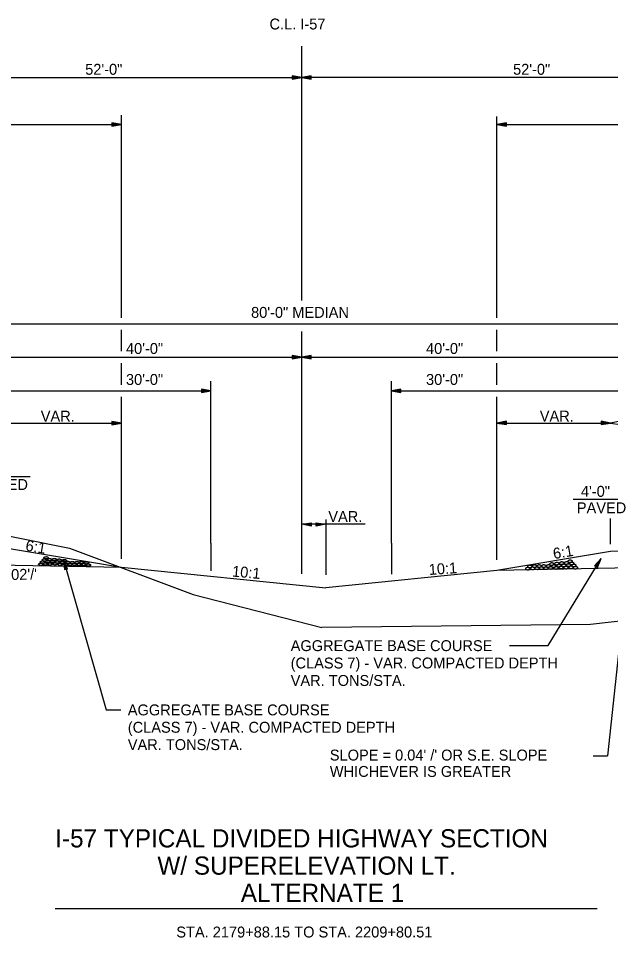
# Model space of a CAD drawing. Extents: x 1734743 to 1735935, y 759845 to 763831.
# Drawn here: x 1735725.6 to 1735790.8, y 762928.7 to 763029.8 of the extents above; entities that cross this region are included whole.
import ezdxf

# ---------------------------------------------------------------- set-up
doc = ezdxf.new("R2010")
doc.units = 0
for name, color, linetype in [('1', 7, 'Continuous'), ('10', 7, 'Continuous'), ('11', 7, 'Continuous'), ('19', 7, 'Continuous'), ('7', 7, 'Continuous'), ('9', 7, 'Continuous'), ('Level 1', 7, 'Continuous')]:
    doc.layers.add(name, color=color, linetype=linetype)

# ---------------------------------------------------------------- blocks, each defined once
blk = doc.blocks.new('ROCKS')
at = {"layer": '1'}
blk.add_spline([(0.013, 0.06), (0.053, 0.053), (0.107, 0.033), (0.133, 0.013), (0.133, -0.007), (0.12, -0.033), (0.107, -0.04), (0.073, -0.053), (0.033, -0.067), (0.013, -0.067), (-0.02, -0.06), (-0.06, -0.053), (-0.087, -0.047), (-0.113, -0.02), (-0.113, -0.007), (-0.107, 0.02), (-0.087, 0.033), (-0.067, 0.047), (-0.033, 0.053), (-0.02, 0.06), (0.013, 0.06)], degree=3, dxfattribs=at)

msp = doc.modelspace()

# ---------------------------------------------------------------- linework, layer by layer
at = {"layer": '1'}
msp.add_line((1735729.7, 762931.89), (1735789.34, 762931.89), dxfattribs=at)
at = {"layer": '11'}
for p, q in [((1735799.82, 762964.38), (1735788.63, 762963.12)), ((1735788.63, 762963.12), (1735759.04, 762962.81))]:
    msp.add_line(p, q, dxfattribs=at)
msp.add_lwpolyline([(1735712.61, 762974.26), (1735719.4, 762973.92), (1735731.29, 762971.54), (1735744.87, 762966.44), (1735759.04, 762962.81)], dxfattribs=at)
at = {"layer": '19'}
for p, q in [((1735755.79, 763023.51), (1735755.79, 763023.15)), ((1735756.84, 763023.33), (1735755.79, 763023.51)), ((1735756.56, 763023.36), (1735755.79, 763023.42)), ((1735755.79, 763023.15), (1735756.84, 763023.33)), ((1735755.79, 763023.23), (1735756.56, 763023.3)), ((1735757.89, 763023.51), (1735756.84, 763023.33)), ((1735756.84, 763023.33), (1735757.89, 763023.15)), ((1735757.89, 763023.42), (1735757.12, 763023.36)), ((1735757.12, 763023.3), (1735757.89, 763023.23)), ((1735757.89, 763023.15), (1735757.89, 763023.51)), ((1735736.98, 762996.88), (1735736.98, 763019.19)), ((1735670.33, 763018.14), (1735736.98, 763018.14)), ((1735735.93, 763018.33), (1735735.93, 763017.96)), ((1735736.98, 763018.14), (1735735.93, 763018.33)), ((1735736.7, 763018.17), (1735735.93, 763018.23)), ((1735735.93, 763017.96), (1735736.98, 763018.14)), ((1735735.93, 763018.05), (1735736.7, 763018.12)), ((1735779.38, 763018.33), (1735778.33, 763018.14)), ((1735778.33, 763018.14), (1735845.52, 763018.14)), ((1735778.33, 763018.14), (1735779.38, 763017.96)), ((1735779.38, 763018.23), (1735778.61, 763018.17)), ((1735778.61, 763018.12), (1735779.38, 763018.05)), ((1735779.38, 763017.96), (1735779.38, 763018.33)), ((1735716.84, 762996.22), (1735796.84, 762996.22)), ((1735736.98, 762993.2), (1735736.98, 762995.56)), ((1735778.33, 762993.2), (1735778.33, 762995.56)), ((1735716.84, 762992.53), (1735756.84, 762992.53)), ((1735736.98, 762989.51), (1735736.98, 762991.88)), ((1735755.79, 762992.72), (1735755.79, 762992.35)), ((1735756.84, 762992.53), (1735755.79, 762992.72)), ((1735756.56, 762992.56), (1735755.79, 762992.62)), ((1735755.79, 762992.35), (1735756.84, 762992.53)), ((1735755.79, 762992.44), (1735756.56, 762992.51)), ((1735757.89, 762992.72), (1735756.84, 762992.53)), ((1735756.84, 762992.53), (1735757.89, 762992.35)), ((1735756.84, 762992.53), (1735796.84, 762992.53)), ((1735757.89, 762992.62), (1735757.12, 762992.56)), ((1735757.12, 762992.51), (1735757.89, 762992.44)), ((1735757.89, 762992.35), (1735757.89, 762992.72)), ((1735778.33, 762989.51), (1735778.33, 762991.88)), ((1735746.84, 762972.09), (1735746.84, 762989.89)), ((1735766.71, 762972.09), (1735766.71, 762989.89)), ((1735716.84, 762988.85), (1735746.84, 762988.85)), ((1735745.79, 762989.03), (1735745.79, 762988.66)), ((1735746.84, 762988.85), (1735745.79, 762989.03)), ((1735746.56, 762988.87), (1735745.79, 762988.94)), ((1735745.79, 762988.66), (1735746.84, 762988.85)), ((1735745.79, 762988.75), (1735746.56, 762988.82)), ((1735767.76, 762989.03), (1735766.71, 762988.85)), ((1735766.71, 762988.85), (1735767.76, 762988.66)), ((1735766.71, 762988.85), (1735796.84, 762988.85)), ((1735767.76, 762988.94), (1735766.99, 762988.87)), ((1735766.99, 762988.82), (1735767.76, 762988.75)), ((1735767.76, 762988.66), (1735767.76, 762989.03)), ((1735736.98, 762970.37), (1735736.98, 762988.19)), ((1735778.33, 762970.25), (1735778.33, 762988.19)), ((1735735.93, 762985.48), (1735735.93, 762985.11)), ((1735736.98, 762985.3), (1735735.93, 762985.48)), ((1735736.7, 762985.32), (1735735.93, 762985.38)), ((1735735.93, 762985.11), (1735736.98, 762985.3)), ((1735735.93, 762985.2), (1735736.7, 762985.27)), ((1735779.38, 762985.49), (1735778.33, 762985.3)), ((1735778.33, 762985.3), (1735779.38, 762985.12)), ((1735779.38, 762985.39), (1735778.61, 762985.33)), ((1735778.61, 762985.28), (1735779.38, 762985.21)), ((1735779.38, 762985.12), (1735779.38, 762985.49)), ((1735789.79, 762985.49), (1735789.79, 762985.12)), ((1735790.84, 762985.3), (1735789.79, 762985.49)), ((1735790.56, 762985.33), (1735789.79, 762985.39)), ((1735789.79, 762985.12), (1735790.84, 762985.3)), ((1735789.79, 762985.21), (1735790.56, 762985.28)), ((1735791.89, 762985.49), (1735790.84, 762985.3)), ((1735790.84, 762985.3), (1735791.89, 762985.12)), ((1735716.84, 762979.43), (1735726.94, 762979.43)), ((1735796.84, 762976.87), (1735786.73, 762976.87)), ((1735790.84, 762971.96), (1735790.84, 762974.79)), ((1735756.84, 762974.15), (1735757.89, 762974.33)), ((1735757.89, 762973.96), (1735756.84, 762974.15)), ((1735757.12, 762974.17), (1735757.89, 762974.23)), ((1735757.89, 762974.05), (1735757.12, 762974.12)), ((1735757.89, 762974.33), (1735757.89, 762973.96)), ((1735758.43, 762973.96), (1735758.43, 762974.33)), ((1735758.43, 762974.33), (1735759.48, 762974.15)), ((1735758.43, 762974.24), (1735759.2, 762974.17)), ((1735759.48, 762974.15), (1735758.43, 762973.96)), ((1735759.2, 762974.12), (1735758.43, 762974.06)), ((1735722.84, 762971.79), (1735736.98, 762969.43)), ((1735790.84, 762971.15), (1735778.33, 762969.06)), ((1735796.84, 762971.27), (1735790.84, 762971.15)), ((1735716.84, 762969.83), (1735736.98, 762969.43)), ((1735730.61, 762970.23), (1735735.31, 762953.73)), ((1735731.07, 762969.27), (1735730.61, 762970.23)), ((1735730.61, 762970.23), (1735730.72, 762969.17)), ((1735730.67, 762969.95), (1735730.81, 762969.2)), ((1735730.99, 762969.25), (1735730.72, 762969.97)), ((1735783.97, 762960.8), (1735789.78, 762970.39)), ((1735789.78, 762970.39), (1735789.08, 762969.59)), ((1735789.08, 762969.59), (1735789.39, 762969.4)), ((1735789.61, 762970.17), (1735789.16, 762969.54)), ((1735789.32, 762969.45), (1735789.66, 762970.14)), ((1735789.39, 762969.4), (1735789.78, 762970.39)), ((1735730.72, 762969.17), (1735731.07, 762969.27)), ((1735736.98, 762969.43), (1735759.48, 762967.18)), ((1735778.33, 762969.06), (1735759.48, 762967.18)), ((1735796.84, 762969.43), (1735778.33, 762969.06)), ((1735779.72, 762960.8), (1735783.97, 762960.8)), ((1735735.31, 762953.73), (1735736.92, 762953.73))]:
    msp.add_line(p, q, dxfattribs=at)
at = {"layer": '7'}
for p, q in [((1735756.84, 762998.77), (1735756.84, 763026.77)), ((1735756.84, 762968.71), (1735756.84, 762995.36))]:
    msp.add_line(p, q, dxfattribs=at)
at = {"layer": '9'}
for p, q in [((1735704.84, 763023.33), (1735756.84, 763023.33)), ((1735808.84, 763023.33), (1735756.84, 763023.33)), ((1735778.33, 762996.88), (1735778.33, 763019.03)), ((1735722.84, 762985.3), (1735736.98, 762985.3)), ((1735778.33, 762985.3), (1735790.84, 762985.3)), ((1735759.48, 762974.7), (1735759.48, 762968.59)), ((1735763.82, 762974.15), (1735756.93, 762974.15)), ((1735746.84, 762972.09), (1735746.84, 762969.03)), ((1735766.71, 762972.09), (1735766.71, 762968.68)), ((1735792.92, 762971.19), (1735790.51, 762948.68)), ((1735788.92, 762948.68), (1735790.51, 762948.68))]:
    msp.add_line(p, q, dxfattribs=at)

# ---------------------------------------------------------------- block references
at = {"layer": 'Level 1', "xscale": 2.011654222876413}
for p, yscale, rotation in [((1735728.72, 762970.47), -2.011654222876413, 178.17361855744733), ((1735728.14, 762969.75), -2.011654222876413, 178.17361855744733), ((1735728.31, 762970), -2.011654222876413, 178.17361855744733), ((1735728.54, 762970.23), -2.011654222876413, 178.17361855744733), ((1735728.63, 762969.79), -2.011654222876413, 178.17361855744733), ((1735728.9, 762970.03), -2.011654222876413, 178.17361855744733), ((1735729.12, 762970.27), -2.011654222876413, 178.17361855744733), ((1735729.15, 762969.79), -2.011654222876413, 178.17361855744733), ((1735729.41, 762970.03), -2.011654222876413, 178.17361855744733), ((1735729.63, 762970.28), -2.011654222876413, 178.17361855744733), ((1735729.69, 762969.8), -2.011654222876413, 178.17361855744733), ((1735729.95, 762970.01), -2.011654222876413, 178.17361855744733), ((1735730.16, 762970.22), -2.011654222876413, 178.17361855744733), ((1735730.25, 762969.75), -2.011654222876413, 178.17361855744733), ((1735730.5, 762969.96), -2.011654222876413, 178.17361855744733), ((1735730.72, 762970.17), -2.011654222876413, 178.17361855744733), ((1735730.86, 762969.75), -2.011654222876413, 178.17361855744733), ((1735731.11, 762969.96), -2.011654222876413, 178.17361855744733), ((1735731.35, 762969.74), -2.011654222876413, 178.17361855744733), ((1735731.6, 762969.95), -2.011654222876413, 178.17361855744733), ((1735731.84, 762969.73), -2.011654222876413, 178.17361855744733), ((1735732.11, 762969.95), -2.011654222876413, 178.17361855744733), ((1735732.34, 762969.72), -2.011654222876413, 178.17361855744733), ((1735732.62, 762969.95), -2.011654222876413, 178.17361855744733), ((1735732.84, 762969.71), -2.011654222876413, 178.17361855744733), ((1735733.15, 762969.91), -2.011654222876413, 178.17361855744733), ((1735733.37, 762969.68), -2.011654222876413, 178.17361855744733), ((1735781.92, 762969.52), 2.011654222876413, 1.8263814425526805), ((1735782.44, 762969.56), 2.011654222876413, 1.8263814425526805), ((1735782.96, 762969.56), 2.011654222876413, 1.8263814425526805), ((1735783.47, 762969.56), 2.011654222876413, 1.8263814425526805), ((1735783.96, 762969.56), 2.011654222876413, 1.8263814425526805), ((1735784.35, 762969.78), 2.011654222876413, 1.8263814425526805), ((1735784.57, 762969.56), 2.011654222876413, 1.8263814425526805), ((1735784.9, 762969.83), 2.011654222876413, 1.8263814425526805), ((1735785.12, 762969.61), 2.011654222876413, 1.8263814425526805), ((1735785.37, 762969.41), 2.011654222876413, 1.8263814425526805), ((1735785.44, 762969.89), 2.011654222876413, 1.8263814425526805), ((1735785.66, 762969.63), 2.011654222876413, 1.8263814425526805), ((1735785.91, 762969.39), 2.011654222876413, 1.8263814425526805), ((1735785.96, 762969.9), 2.011654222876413, 1.8263814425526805), ((1735786.19, 762969.66), 2.011654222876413, 1.8263814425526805), ((1735786.36, 762970.09), 2.011654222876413, 1.8263814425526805), ((1735786.45, 762969.42), 2.011654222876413, 1.8263814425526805), ((1735786.54, 762969.85), 2.011654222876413, 1.8263814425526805), ((1735786.77, 762969.63), 2.011654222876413, 1.8263814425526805), ((1735781.7, 762969.28), 2.011654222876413, 1.8263814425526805), ((1735782.23, 762969.31), 2.011654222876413, 1.8263814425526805), ((1735782.73, 762969.33), 2.011654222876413, 1.8263814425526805), ((1735783.22, 762969.34), 2.011654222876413, 1.8263814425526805), ((1735783.72, 762969.34), 2.011654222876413, 1.8263814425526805), ((1735784.21, 762969.36), 2.011654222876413, 1.8263814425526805), ((1735784.82, 762969.36), 2.011654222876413, 1.8263814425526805), ((1735786.95, 762969.38), 2.011654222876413, 1.8263814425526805)]:
    msp.add_blockref('ROCKS', p, dxfattribs=dict(at, yscale=yscale, rotation=rotation))

# ---------------------------------------------------------------- texts
at = {"layer": '10'}
for s, height, p in [('52\'-0"', 1.2, (1735733, 763023.62)), ('52\'-0"', 1.2, (1735780.1, 763023.62)), ('VAR.', 1.2, (1735728.11, 762985.45)), ('VAR.', 1.2, (1735783.04, 762985.46)), ('VAR.', 1.2, (1735759.76, 762974.41)), ("SLOPE = 0.04' /' OR S.E. SLOPE", 1.2, (1735759.93, 762948.16)), ('WHICHEVER IS GREATER', 1.2, (1735759.93, 762946.36)), ('I-57 TYPICAL DIVIDED HIGHWAY SECTION', 2, (1735729.7, 762938.6)), ('W/ SUPERELEVATION LT.', 2, (1735740.95, 762935.6)), ('ALTERNATE 1', 2, (1735750.13, 762932.6))]:
    msp.add_text(s, height=height, dxfattribs=at).set_placement(p)
msp.add_text("0.02'/'", height=1.2, rotation=1.0121, dxfattribs=at).set_placement((1735723.52, 762968))
at = {"layer": '19'}
for s, p in [('C.L. I-57', (1735753.29, 763028.6)), ('80\'-0" MEDIAN', (1735751.26, 762996.87)), ('40\'-0"', (1735737.49, 762992.9)), ('40\'-0"', (1735770.52, 762992.9)), ('30\'-0"', (1735737.49, 762989.49)), ('30\'-0"', (1735770.52, 762989.49)), ('PAVED', (1735721.26, 762977.93)), ('4\'-0"', (1735787.57, 762977.18)), ('PAVED', (1735787.12, 762975.37)), ('STA. 2179+88.15 TO STA. 2209+80.51', (1735743.03, 762928.69))]:
    msp.add_text(s, height=1.2, dxfattribs=at).set_placement(p)
for s, rotation, p in [('6:1', 350.5489, (1735726.37, 762971.27)), ('6:1', 9.4511, (1735784.6, 762970.32)), ('10:1', 354.8422, (1735749.13, 762968.41)), ('10:1', 3.809, (1735770.86, 762968.57)), ('AGGREGATE BASE COURSE', 360, (1735755.62, 762960.2)), ('(CLASS 7) - VAR. COMPACTED DEPTH', 360, (1735755.62, 762958.29)), ('VAR. TONS/STA.', 360, (1735755.62, 762956.37)), ('AGGREGATE BASE COURSE', 360, (1735737.69, 762953.13)), ('(CLASS 7) - VAR. COMPACTED DEPTH', 360, (1735737.69, 762951.22)), ('VAR. TONS/STA.', 360, (1735737.69, 762949.31))]:
    msp.add_text(s, height=1.2, rotation=rotation, dxfattribs=at).set_placement(p)

doc.saveas('drawing.dxf')
